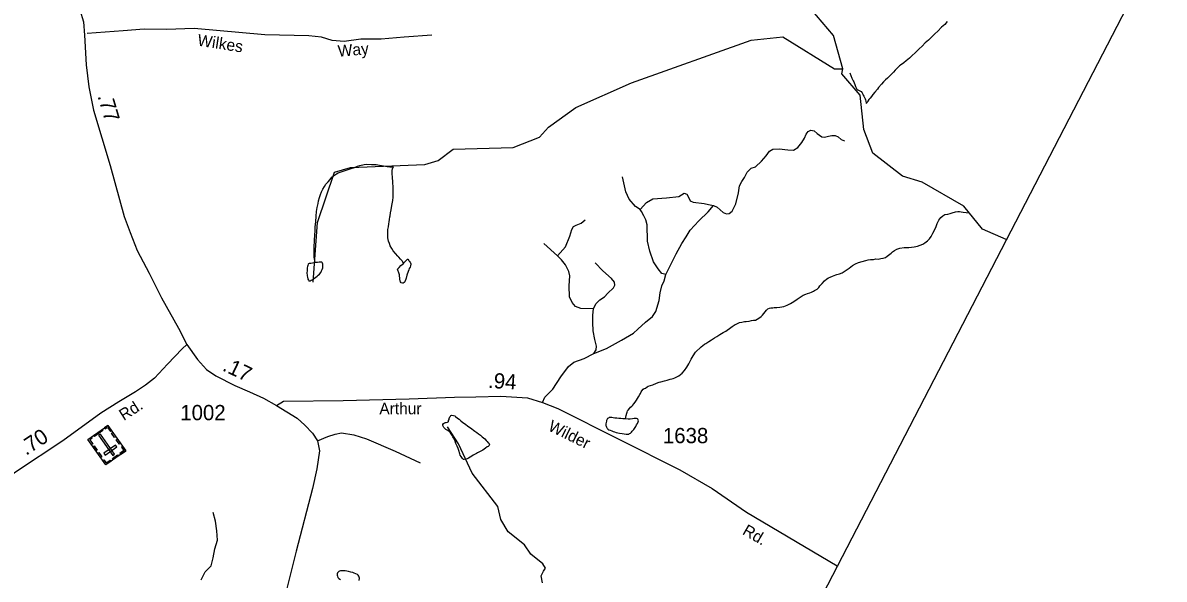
# Model space of a CAD drawing. Extents: x 2126262 to 2293712, y 749403 to 919119.
# Drawn here: x 2242847 to 2252202, y 811845 to 816404 of the extents above; entities that cross this region are included whole.
import ezdxf

# ---------------------------------------------------------------- set-up
doc = ezdxf.new("R2010")
doc.units = 0
for name, color, linetype in [('Exist Boundary Political CountyLine', 7, 'Continuous'), ('Exist Cultural Cemetery CELL', 7, 'Continuous'), ('Exist Hydrographic Creek Single Shore', 7, 'Continuous'), ('Exist Hydrographic Misc Water Feature', 7, 'Continuous'), ('Exist Road Non-System Type 51', 7, 'Continuous'), ('Exist Road Non-System Type 51 Label', 7, 'Continuous'), ('Exist Road Secondary Mileage Hundredths English Label', 7, 'Continuous'), ('Exist Road Secondary Type 51 Attributed', 7, 'Continuous'), ('Exist Road Secondary Type 51 Label', 7, 'Continuous'), ('Exist Road Secondary Type 51 Number Label', 7, 'Continuous')]:
    doc.layers.add(name, color=color, linetype=linetype)

msp = doc.modelspace()

# ---------------------------------------------------------------- linework, layer by layer
at = {"layer": 'Exist Boundary Political CountyLine'}
msp.add_lwpolyline([(2293117.8, 894131.3), (2291903.9, 891776.4), (2258821.6, 829664.6), (2255410.5, 823324), (2242088.6, 797598.7), (2231459.6, 775980.5), (2225010.8, 762953.2), (2220565.7, 753519.8)], dxfattribs=at)
at = {"layer": 'Exist Cultural Cemetery CELL'}
for points in [[(2243690.2, 812896.7), (2243527.5, 812782), (2243380.7, 812990.1), (2243543.4, 813104.8)], [(2243516.4, 813085.7), (2243523.1, 813076.3), (2243541, 813089), (2243564.3, 813056), (2243573.4, 813062.4), (2243543.5, 813104.8)], [(2243407.8, 813009.2), (2243414.4, 812999.8), (2243396.5, 812987.1), (2243419.7, 812954.1), (2243410.6, 812947.7), (2243380.7, 812990.1)], [(2243503.1, 813062.3), (2243433.8, 813013.4), (2243427.2, 813022.8), (2243496.5, 813071.7)], [(2243584.2, 812857.9), (2243599.5, 812868.6), (2243482.6, 813034.3), (2243467.3, 813023.6)], [(2243583.8, 813047.7), (2243608.7, 813012.3), (2243599.4, 813005.7), (2243574.5, 813041.1)], [(2243431.7, 812937.6), (2243456.6, 812902.2), (2243447.3, 812895.6), (2243422.4, 812931)], [(2243617.6, 812928.8), (2243606.8, 812944.1), (2243510.6, 812876.2), (2243521.4, 812861)], [(2243622.5, 812992.7), (2243647.5, 812957.3), (2243638.2, 812950.8), (2243613.2, 812986.2)], [(2243665.2, 812932.1), (2243655.9, 812925.6), (2243674.5, 812899.3), (2243641.3, 812875.9), (2243647.8, 812866.8), (2243690.2, 812896.7)], [(2243469.6, 812883.7), (2243494.6, 812848.3), (2243485.3, 812841.7), (2243460.3, 812877.1)], [(2243502.4, 812817.4), (2243511.7, 812823.9), (2243530.3, 812797.6), (2243563.4, 812821), (2243569.8, 812811.9), (2243527.4, 812782)], [(2243629.6, 812854.1), (2243587.3, 812824.2), (2243580.7, 812833.5), (2243623.1, 812863.4)]]:
    msp.add_lwpolyline(points, close=True, dxfattribs=at)
at = {"layer": 'Exist Hydrographic Creek Single Shore'}
for points in [[(2249568, 816027.9), (2249490.9, 816301.8), (2249305.9, 816518.8)], [(2250907, 814627.4), (2250712, 814711.9), (2250560, 814902), (2250217, 815099.3), (2250057.8, 815148.6), (2249814.9, 815337.3), (2249739, 815529.1), (2249710.9, 815811.8), (2249560, 815985.5), (2249568, 816027.9)], [(2247105.6, 811813.9), (2247096.4, 811871), (2247114.7, 811909.8), (2247130.7, 811934.9), (2247110.1, 811971.4), (2247009.9, 812049.6), (2246958.9, 812126.1), (2246825, 812233.8), (2246765.9, 812333.4), (2246739.9, 812438.9), (2246529.9, 812712.2), (2246419, 812953.9), (2246326.9, 813093.6)], [(2244308.7, 811840), (2244341.1, 811904.8), (2244389.7, 811953.4), (2244405.9, 812018.1), (2244422.1, 812093.7), (2244443.7, 812163.8), (2244438.3, 812239.4), (2244427.5, 812320.4), (2244405.9, 812390.5)]]:
    msp.add_lwpolyline(points, dxfattribs=at)
at = {"layer": 'Exist Hydrographic Misc Water Feature'}
for points in [[(2250424.3, 816416), (2250402.5, 816391.9), (2250376.7, 816367.7), (2250347, 816337.4), (2250321.1, 816313.2), (2250295.5, 816287), (2250269.7, 816262.8), (2250243.6, 816240.6), (2250218, 816214.4), (2250194.2, 816192.2), (2250164.5, 816162), (2250134.7, 816133.8), (2250113, 816115.6), (2250087, 816093.4), (2250067.3, 816075.3), (2250041.4, 816057.1), (2250033.4, 816051), (2249997.8, 816016.7), (2249982, 816000.6), (2249963.9, 815980.5), (2249946.3, 815964.3), (2249934.2, 815952.2), (2249918.4, 815936.1), (2249902.4, 815920), (2249884.8, 815901.8), (2249861, 815873.6), (2249850.9, 815861.6), (2249829.2, 815837.4), (2249813.4, 815817.3), (2249801.5, 815801.2), (2249791.7, 815787.2), (2249781.6, 815775.1), (2249774, 815763), (2249766, 815751), (2249757.8, 815742.9)], [(2245226, 814277.6), (2245262.9, 814768.8), (2245401.9, 815179.2), (2245534, 815219.1), (2246143, 815242.6), (2246250.8, 815276.5), (2246374.9, 815369.1), (2246866, 815381.9), (2247081.9, 815466), (2247155.9, 815549.7), (2247379.9, 815709.1), (2247835.9, 815912.8), (2248815.9, 816263.2), (2249075, 816290.7), (2249500.9, 816026.1), (2249568, 816027.9)], [(2249624.2, 815993.7), (2249632.1, 815973.8), (2249642.4, 815949.9), (2249646.5, 815939.9), (2249652.7, 815928), (2249656.8, 815920), (2249660.6, 815912), (2249667, 815898.1), (2249673, 815882.1), (2249679.1, 815866.2), (2249683.2, 815860.2), (2249691.2, 815854.3), (2249695.1, 815852.3), (2249707.2, 815846.5), (2249717.2, 815840.5), (2249725.4, 815830.6), (2249731.4, 815820.6), (2249735.5, 815812.7), (2249739.4, 815804.7), (2249743.7, 815796.8), (2249749.6, 815782.8), (2249753.7, 815772.9), (2249756, 815762.9), (2249757.8, 815748.9), (2249757.8, 815742.9)], [(2245242.4, 814438.8), (2245236.2, 814482.7), (2245234, 814496.7), (2245234, 814516.7), (2245233.6, 814536.6), (2245235.4, 814560.7), (2245235.4, 814582.7), (2245237.3, 814604.7), (2245238.9, 814624.7), (2245240.8, 814662.6), (2245242.4, 814702.7), (2245244.2, 814732.7), (2245247.7, 814772.7), (2245251.4, 814820.7), (2245255.1, 814856.7), (2245259, 814890.7), (2245266.4, 814924.8), (2245270.5, 814944.8), (2245278.1, 814972.8), (2245285.9, 814996.9), (2245295.7, 815019), (2245305.8, 815041), (2245319.5, 815063.2), (2245331.2, 815083.2), (2245349.2, 815101.4), (2245365, 815121.5), (2245378.8, 815139.6), (2245394.7, 815151.7), (2245418.3, 815167.9), (2245430.4, 815174), (2245456.5, 815184.2), (2245482.1, 815192.4), (2245506.1, 815198.6), (2245538.1, 815210.9), (2245566, 815219.1), (2245590, 815229.3), (2245609.8, 815235.4), (2245643.7, 815243.7), (2245665.6, 815245.9), (2245703.8, 815244.2), (2245741.7, 815242.5), (2245771.6, 815236.7), (2245804, 815231.1), (2245834, 815227.3), (2245855.9, 815225.4), (2245885.8, 815223.7)], [(2245966.2, 814432.7), (2245956.2, 814452.6), (2245941.8, 814468.5), (2245929.9, 814482.4), (2245921.7, 814492.3), (2245901.6, 814514.1), (2245883.4, 814536), (2245871.1, 814553.9), (2245857.1, 814577.7), (2245851, 814595.6), (2245843, 814615.6), (2245838.7, 814641.5), (2245838.3, 814681.6), (2245839.9, 814709.6), (2245844, 814731.5), (2245845.7, 814757.5), (2245849.3, 814773.6), (2245851.4, 814793.6), (2245855.1, 814813.6), (2245857.1, 814823.6), (2245860.8, 814847.7), (2245864.7, 814871.6), (2245868.6, 814891.7), (2245874.4, 814921.7), (2245878.3, 814947.7), (2245882, 814975.7), (2245881.7, 814993.8), (2245881.3, 815027.7), (2245881.1, 815055.7), (2245880.9, 815099.7), (2245876.4, 815139.7), (2245874.4, 815167.6), (2245874.2, 815181.6), (2245874.2, 815193.6), (2245876, 815207.6), (2245879.9, 815215.7), (2245885.8, 815223.7)], [(2249372.3, 814236.4), (2249380.1, 814248.4), (2249398.2, 814268.5), (2249417.9, 814288.7), (2249435.9, 814304.9), (2249451.7, 814315), (2249463.6, 814321.1), (2249483.7, 814329.2), (2249509.5, 814339.4), (2249519.4, 814341.5), (2249539.5, 814347.7), (2249563.5, 814355.9), (2249579.2, 814366), (2249603.2, 814382.2), (2249619, 814394.3), (2249646.9, 814414.6), (2249672.7, 814428.7), (2249696.7, 814438.9), (2249726.5, 814449.2), (2249756.4, 814457.4), (2249776.5, 814461.5), (2249794.3, 814463.7), (2249818.5, 814465.9), (2249838.4, 814470.1), (2249856.5, 814468.2), (2249878.2, 814472.4), (2249898.1, 814474.6), (2249918.2, 814480.7), (2249932.1, 814490.8), (2249963.9, 814517.1), (2249975.6, 814527.1), (2249991.6, 814539.3), (2250011.7, 814549.5), (2250035.5, 814557.6), (2250069.5, 814561.9), (2250109.5, 814562.3), (2250131.4, 814564.4), (2250153.4, 814568.6), (2250179.4, 814574.8), (2250223.1, 814591.1), (2250241.2, 814601.2), (2250262.9, 814617.4), (2250278.7, 814633.6), (2250290.8, 814653.6), (2250306.4, 814681.8), (2250320.1, 814703.9), (2250332, 814734), (2250339.8, 814760), (2250355.4, 814788.1), (2250371.4, 814808.3), (2250387.1, 814822.4), (2250405.2, 814832.5), (2250427.1, 814836.7), (2250447, 814840.8), (2250464.9, 814847), (2250490.9, 814855.2), (2250511, 814857.4), (2250524.9, 814857.4), (2250538.9, 814855.6), (2250554.9, 814853.7), (2250604.3, 814846.6)], [(2245242.4, 814438.8), (2245236.4, 814436.7), (2245222.5, 814434.6), (2245208.8, 814432.5), (2245194.6, 814432.4), (2245188.7, 814430.3), (2245184.6, 814426.3), (2245182.7, 814416.3), (2245180.7, 814408.3), (2245178.8, 814396.3), (2245178.8, 814384.3), (2245177.2, 814372.3), (2245175.1, 814356.3), (2245177.4, 814334.3), (2245179.4, 814318.4), (2245181.7, 814310.4), (2245183.7, 814302.3), (2245187.6, 814294.4), (2245191.7, 814290.4), (2245195.6, 814290.5), (2245201.6, 814290.5), (2245209.6, 814294.6), (2245219.6, 814298.7), (2245229.7, 814304.7), (2245237.5, 814312.8), (2245249.4, 814318.9), (2245259.4, 814327), (2245267.4, 814335), (2245277.3, 814343.1), (2245289.1, 814359.2), (2245294.9, 814371.2), (2245300.8, 814383.3), (2245304.7, 814397.3), (2245306.6, 814409.4), (2245304.7, 814425.3), (2245302.5, 814435.3), (2245300.4, 814439.3), (2245298.4, 814443.2), (2245288.3, 814443.1), (2245276.4, 814443), (2245262.5, 814441), (2245248.3, 814438.8), (2245242.4, 814438.8)], [(2245966.2, 814432.7), (2245974.2, 814442.7), (2245982.2, 814450.8), (2245990, 814456.8), (2245993.9, 814462.9), (2245998, 814466.9), (2246001.9, 814466.9), (2246009.9, 814457), (2246014.2, 814451), (2246018.1, 814447.1), (2246022.2, 814441.1), (2246024.3, 814437.1), (2246028.2, 814429.1), (2246028.2, 814425.1), (2246024.5, 814413.2), (2246020.4, 814403.1), (2246014.6, 814391.1), (2246010.7, 814381.1), (2246004.6, 814367), (2245994.9, 814334.9), (2245989.2, 814312.9), (2245985.1, 814304.8), (2245981.4, 814290.8), (2245977.5, 814280.8), (2245973.4, 814274.8), (2245965.4, 814270.7), (2245957.6, 814270.6), (2245947.4, 814274.6), (2245943.5, 814280.5), (2245939.4, 814290.5), (2245937.5, 814302.5), (2245937.1, 814314.5), (2245935.3, 814328.5), (2245933, 814338.4), (2245928.9, 814354.4), (2245925, 814364.3), (2245922.8, 814370.3), (2245920.7, 814376.3), (2245918.7, 814384.3), (2245920.7, 814388.3), (2245932.4, 814400.4), (2245946.3, 814414.5), (2245956.4, 814424.6), (2245966.2, 814432.7)], [(2247787.9, 813158), (2247791.6, 813186), (2247797.3, 813206.1), (2247799.4, 813214.1), (2247803.1, 813224.1), (2247807.2, 813230.1), (2247819.1, 813244.1), (2247828.9, 813254.3), (2247839, 813262.3), (2247847, 813270.4), (2247854.8, 813280.5), (2247866.6, 813296.5), (2247876.5, 813310.6), (2247886.3, 813324.7), (2247892.5, 813338.7), (2247904.2, 813358.9), (2247908.3, 813366.9), (2247914, 813380.9), (2247920, 813388.9), (2247931.7, 813401.1), (2247939.6, 813407.1), (2247951.7, 813411.2), (2247963.6, 813421.3), (2247973.7, 813425.4), (2247991.5, 813431.5), (2248011.4, 813437.7), (2248041.4, 813449.9), (2248061.2, 813458.1), (2248075.2, 813462.2), (2248105.1, 813470.4), (2248127.3, 813476.6), (2248152.9, 813482.8), (2248166.8, 813486.9), (2248176.9, 813489), (2248190.8, 813495.1), (2248213, 813505.3), (2248222.6, 813511.4), (2248238.6, 813521.5), (2248250.7, 813533.5), (2248270.4, 813555.7), (2248288.2, 813581.9), (2248305.9, 813610), (2248315.7, 813630.1), (2248325.8, 813648.1), (2248341.3, 813676.2), (2248361.2, 813704.4), (2248370.9, 813716.5), (2248394.9, 813736.7), (2248406.8, 813748.7), (2248420.7, 813758.9), (2248434.6, 813771), (2248444.5, 813777), (2248470.5, 813793.2), (2248490.2, 813805.4), (2248516.3, 813821.6), (2248533.9, 813833.7), (2248559.9, 813849.9), (2248587.6, 813866.2), (2248609.8, 813878.4), (2248649.3, 813906.7), (2248661.4, 813914.7), (2248685.2, 813930.9), (2248693.2, 813935), (2248703.3, 813939.1), (2248720.9, 813947.2), (2248741, 813951.4), (2248760.9, 813955.6), (2248776.9, 813957.7), (2248799, 813959.9), (2248818.9, 813964), (2248834.9, 813966.1), (2248852.7, 813968.3), (2248864.6, 813974.4), (2248880.6, 813982.5), (2248898.5, 813996.6), (2248910.4, 814008.7), (2248930.3, 814036.9), (2248942.1, 814049), (2248953.8, 814059.1), (2248965.9, 814065.2), (2248978, 814067.2), (2248994, 814069.4), (2249005.9, 814071.5), (2249027.9, 814071.7), (2249051.9, 814073.9), (2249083.6, 814080.1), (2249111.7, 814090.3), (2249139.6, 814104.5), (2249167.5, 814120.7), (2249193.1, 814139), (2249225.1, 814161.2), (2249243, 814173.4), (2249264.9, 814181.5), (2249278.8, 814185.6), (2249298.7, 814191.8), (2249310.6, 814195.9), (2249328.7, 814206), (2249336.7, 814210.1), (2249356.4, 814222.2), (2249372.3, 814236.4)], [(2246564.6, 812874.1), (2246554.7, 812870.1), (2246538.7, 812860), (2246526.8, 812851.8), (2246512.9, 812843.7), (2246501, 812837.6), (2246488.9, 812831.5), (2246475, 812827.5), (2246465.1, 812825.3), (2246459.2, 812825.3), (2246451, 812833.3), (2246438.9, 812849.2), (2246432.7, 812861.1), (2246428.6, 812873), (2246420.4, 812898.9), (2246414.5, 812914.9), (2246406.1, 812934.8), (2246402.2, 812944.8), (2246396, 812956.8), (2246389.9, 812974.7), (2246375.7, 813002.6), (2246371.6, 813010.5), (2246367.5, 813018.5), (2246363.4, 813026.5), (2246357.5, 813036.4), (2246351.3, 813044.3), (2246339.2, 813056.3), (2246325.1, 813066.2), (2246315.2, 813072), (2246302.9, 813082), (2246298.8, 813087.9), (2246294.9, 813093.9), (2246290.8, 813103.8), (2246290.8, 813111.8), (2246294.7, 813119.8), (2246302.7, 813125.9), (2246310.7, 813128), (2246316.7, 813130), (2246328.8, 813132.1), (2246332.7, 813134.1), (2246336.8, 813138.2), (2246336.3, 813144.2), (2246340.4, 813152.2), (2246342.5, 813162.2), (2246346.2, 813174.3), (2246352.1, 813180.3), (2246356.2, 813186.3), (2246362.2, 813188.4), (2246376.1, 813186.5), (2246388.2, 813182.6), (2246394.2, 813178.6), (2246410.4, 813164.8), (2246422.5, 813156.9), (2246436.4, 813143), (2246454.7, 813129.2), (2246474.8, 813115.3), (2246494.9, 813099.5), (2246517, 813083.6), (2246551.2, 813058), (2246567.2, 813046.1), (2246581.4, 813036.2), (2246597.4, 813024.3), (2246611.3, 813012.5), (2246623.6, 813002.6), (2246633.7, 812994.7), (2246645.6, 812980.8), (2246653.8, 812972.9), (2246662, 812962.9), (2246665.9, 812959), (2246672, 812949), (2246668.1, 812939), (2246660.1, 812932.9), (2246652.1, 812928.8), (2246640.2, 812918.8), (2246628.3, 812910.6), (2246616.4, 812902.6), (2246600.5, 812894.5), (2246590.4, 812888.3), (2246574.6, 812880.2), (2246564.6, 812874.1)], [(2247787.9, 813158), (2247766, 813159.8), (2247747.7, 813161.7), (2247731.9, 813161.6), (2247715.7, 813163.4), (2247699.7, 813165.2), (2247685.6, 813167.2), (2247673.7, 813169), (2247661.6, 813168.9), (2247651.8, 813168.8), (2247646, 813164.8), (2247639.9, 813162.8), (2247636, 813154.7), (2247631.9, 813144.8), (2247630, 813140.6), (2247628.2, 813128.7), (2247626.1, 813118.7), (2247626.1, 813112.7), (2247626.3, 813104.7), (2247628.4, 813098.7), (2247630.4, 813090.7), (2247634.3, 813084.7), (2247638.4, 813078.8), (2247642.3, 813074.9), (2247650.7, 813068.9), (2247660.6, 813065), (2247674.7, 813061.1), (2247686.6, 813055.1), (2247696.7, 813053.3), (2247710.6, 813047.4), (2247722.7, 813043.5), (2247738.7, 813041.6), (2247760.6, 813037.8), (2247776.8, 813035.9), (2247791, 813032), (2247800.8, 813032.1), (2247807, 813032.2), (2247810.9, 813034.2), (2247815, 813034.2), (2247818.7, 813038.3), (2247826.7, 813042.4), (2247834.7, 813050.4), (2247840.6, 813056.4), (2247846.8, 813062.5), (2247854.3, 813072.5), (2247860.5, 813080.6), (2247870.1, 813094.7), (2247878.1, 813108.7), (2247884.1, 813120.8), (2247889.8, 813132.8), (2247891.9, 813142.8), (2247889.8, 813150.8), (2247887.8, 813154.8), (2247883.7, 813158.7), (2247877.7, 813160.7), (2247865.6, 813160.6), (2247857.6, 813160.5), (2247843.7, 813158.4), (2247825.8, 813156.3), (2247809.8, 813156.2), (2247787.9, 813158)], [(2245603.5, 811832.8), (2245605.3, 811852.8), (2245603.1, 811860.8), (2245601.2, 811868.8), (2245595.1, 811876.7), (2245589.1, 811882.7), (2245576.8, 811888.5), (2245562.9, 811894.4), (2245551, 811898.3), (2245535, 811902.2), (2245517, 811908), (2245502.8, 811910), (2245488.9, 811911.8), (2245466.9, 811913.6), (2245456.9, 811913.6), (2245450.9, 811913.5), (2245442.9, 811911.5), (2245437, 811907.4), (2245430.8, 811901.3), (2245426.9, 811895.3), (2245423.2, 811887.3), (2245423.2, 811877.3), (2245425.1, 811869.3), (2245429.4, 811859.3), (2245437.4, 811849.4), (2245449.5, 811841.5)]]:
    msp.add_lwpolyline(points, dxfattribs=at)
at = {"layer": 'Exist Road Non-System Type 51'}
msp.add_line((2247228.8, 814494.1), (2247117, 814594.5), dxfattribs=at)
for points in [[(2246198, 816304.1), (2245972.7, 816285.8), (2245784, 816270.6), (2245616.6, 816270.6), (2245479.6, 816252.3), (2245382.2, 816258.4), (2245294, 816285.8), (2245192, 816296.5), (2244829.8, 816305.6), (2244251.5, 816357.3), (2244024.7, 816349.7), (2243842.1, 816352.8), (2243668.6, 816337.5), (2243373.3, 816316.2)], [(2248507.3, 814907.3), (2248539.2, 814893.6), (2248587.2, 814850.2), (2248614.6, 814838.8), (2248637.4, 814841.1), (2248660.2, 814861.6), (2248692.2, 814921), (2248712.8, 815012.3), (2248721.9, 815069.4), (2248740.1, 815103.6), (2248760.7, 815135.6), (2248783.5, 815181.2), (2248817.8, 815213.2), (2248852, 815224.6), (2248901.1, 815271.4), (2248939.9, 815314.8), (2248967.3, 815353.6), (2248994.7, 815369.6), (2249044.9, 815371.9), (2249118, 815362.7), (2249163.6, 815360.5), (2249200.2, 815383.3), (2249231, 815423.2), (2249253.8, 815459.8), (2249267.5, 815491.7), (2249283.5, 815514.6), (2249306.3, 815523.7), (2249333.7, 815519.1), (2249358.8, 815496.3), (2249377.1, 815482.6), (2249395.4, 815471.2), (2249418.2, 815466.6), (2249450.1, 815475.7), (2249477.5, 815480.3), (2249504.9, 815480.3), (2249530, 815471.2), (2249555.2, 815448.4), (2249582.6, 815436.9)], [(2247906.9, 814873.1), (2247868.1, 814898.2), (2247817.8, 814959.8), (2247788.2, 815019.2), (2247763.1, 815142.4)], [(2247906.9, 814873.1), (2247959.4, 814932.4), (2248009.6, 814962.1), (2248121.5, 814968.9), (2248224.2, 814980.3), (2248267.6, 815007.7), (2248288.1, 815000.9), (2248306.4, 814971.2), (2248315.5, 814946.1), (2248340.6, 814934.7), (2248432, 814923.3), (2248466.2, 814916.4), (2248507.3, 814907.3)], [(2248116.9, 814341.1), (2248084.9, 814350.3), (2248053, 814389.1), (2248016.5, 814446.1), (2247986.8, 814532.9), (2247966.2, 814615.1), (2247964, 814749.8), (2247952.5, 814788.6), (2247936.6, 814822.8), (2247918.3, 814859.4), (2247906.9, 814873.1)], [(2248116.9, 814341.1), (2248201.4, 814510.1), (2248249.3, 814596.8), (2248283.6, 814651.6), (2248317.8, 814704.1), (2248386.3, 814781.7), (2248463.9, 814854.8), (2248507.3, 814907.3)], [(2247228.8, 814494.1), (2247295, 814569.4), (2247329.3, 814656.2), (2247347.6, 814711), (2247361.3, 814733.8), (2247381.8, 814745.2), (2247422.9, 814761.2), (2247454.9, 814790.9)], [(2247524.5, 814059.2), (2247419.5, 814063.8), (2247376.1, 814079.7), (2247348.7, 814111.7), (2247328.2, 814159.6), (2247325.9, 814248.7), (2247330.4, 814330.9), (2247321.3, 814365.1), (2247293.9, 814419.9), (2247263.1, 814462.1), (2247228.8, 814494.1)], [(2247524.5, 814059.2), (2247542.7, 814102.6), (2247577, 814134.5), (2247615.8, 814159.6), (2247640.9, 814189.3), (2247688.9, 814232.7), (2247700.3, 814255.5), (2247695.7, 814278.3), (2247672.9, 814308), (2247599.8, 814371.9), (2247538.2, 814438.2)], [(2247527.9, 813695.1), (2247631.8, 813735), (2247755.1, 813803.5), (2247853.2, 813860.6), (2247887.5, 813894.8), (2247951.4, 813951.9), (2248007.3, 813998.7), (2248034.7, 814039.8), (2248062.1, 814128.8), (2248071.2, 814192.7), (2248084.9, 814247.5), (2248103.2, 814290.9), (2248116.9, 814341.1)], [(2247527.9, 813695.1), (2247545, 813723.6), (2247549.6, 813755.6), (2247535.9, 813808.1), (2247522.2, 813878.8), (2247519.9, 813947.3), (2247517.6, 814009), (2247524.5, 814059.2)], [(2247105.6, 813293.3), (2247126.1, 813336.6), (2247190, 813402.8), (2247256.2, 813503.3), (2247320.2, 813587.8), (2247363.5, 813622), (2247448, 813654), (2247527.9, 813695.1)], [(2245261.1, 812977.7), (2245346.9, 813014.4), (2245406.9, 813032.5), (2245459.9, 813043.7), (2245560.4, 813028.3), (2245665.1, 812994.8), (2245898.8, 812893.5), (2246103.9, 812797.2)]]:
    msp.add_lwpolyline(points, dxfattribs=at)
at = {"layer": 'Exist Road Secondary Type 51 Attributed'}
for points in [[(2242432.2, 817266.3), (2242598.7, 817123.8), (2242895.2, 816941.4), (2243024.6, 816845.7), (2243187.5, 816686.8), (2243260.6, 816594.6), (2243314.7, 816512), (2243344.9, 816411.9), (2243353.5, 816303.4), (2243365.5, 816059.1), (2243387.8, 815881.1), (2243427.5, 815688.8), (2243563.4, 815234.3), (2243677.8, 814816.3), (2243725.5, 814686), (2243783.3, 814539.2), (2243882.4, 814353.4), (2243984.3, 814149.5), (2244121.7, 813903), (2244191.5, 813767.5)], [(2244191.5, 813767.5), (2244152, 813733.1), (2244033.4, 813607.4), (2243927.4, 813492.9), (2243852.7, 813433.5), (2243771.8, 813379.1), (2243633.6, 813299.4), (2243487.8, 813205.2), (2243175.9, 812978.2), (2242794.2, 812727.5), (2242480.9, 812504.7), (2242275.8, 812374.8), (2242026.7, 812245.6), (2241772.7, 812128.3), (2241448.2, 811971.2), (2241291.7, 811850.8), (2241151.4, 811742.9)], [(2244191.5, 813767.5), (2244278, 813646), (2244351.3, 813562.9), (2244429.4, 813509.8), (2244584.3, 813431.6), (2244705.7, 813381.3), (2244820.8, 813329), (2244926.9, 813267.5)], [(2244926.9, 813267.5), (2244984.8, 813304.5), (2245471.8, 813310.1), (2246014, 813323.4), (2246384.2, 813336.6), (2246559.9, 813338.9), (2246765.4, 813343.5), (2246982.3, 813329.8), (2247105.6, 813293.3), (2247231.1, 813243), (2248232.2, 812741.9), (2248496.1, 812588.4), (2248779.4, 812392.8), (2249522.6, 811954.1)], [(2244926.9, 813267.5), (2245096.5, 813163.5), (2245159.3, 813106.2), (2245220.7, 813041.9), (2245261.1, 812977.7), (2245278.6, 812897.4), (2245256.2, 812749.3), (2245221.3, 812587.3), (2245086.7, 812074), (2244950.6, 811528.6), (2244809, 810948.3), (2244675.7, 810416.9), (2244575.9, 809857.9), (2244538.1, 809528.7), (2244544.8, 809291.2), (2244579.9, 808832.4), (2244607.6, 808609.3), (2244619.4, 808549.9), (2244638, 808500.5), (2244667.6, 808462.7)]]:
    msp.add_lwpolyline(points, dxfattribs=at)

# ---------------------------------------------------------------- texts
at = {"layer": 'Exist Road Non-System Type 51 Label'}
for s, rotation, p in [('Wilkes', 351.196, (2244273.8, 816218.3)), ('Way', 5.005, (2245432.9, 816125.7))]:
    msp.add_text(s, height=95, rotation=rotation, dxfattribs=at).set_placement(p)
at = {"layer": 'Exist Road Secondary Mileage Hundredths English Label'}
for s, rotation, p in [('.77', 286.64409, (2243458.4, 815803.8)), ('.17', 334.45022, (2244475.6, 813558.1)), ('.94', 356.38612, (2246657.3, 813412.9)), ('.70', 33.29966, (2242873.6, 812854.4))]:
    msp.add_text(s, height=125, rotation=rotation, dxfattribs=at).set_placement(p)
at = {"layer": 'Exist Road Secondary Type 51 Label'}
for s, rotation, p in [('Rd.', 32.43958, (2243674.5, 813140.5)), ('Arthur', 0.18995, (2245769.2, 813195.4)), ('Wilder', 333.8799, (2247145.1, 813067.5)), ('Rd.', 329.9864, (2248737.9, 812216.9))]:
    msp.add_text(s, height=95, rotation=rotation, dxfattribs=at).set_placement(p)
at = {"layer": 'Exist Road Secondary Type 51 Number Label'}
for s, p in [('1002', (2244137.5, 813147.4)), ('1638', (2248093.1, 812959.1))]:
    msp.add_text(s, height=125, dxfattribs=at).set_placement(p)

doc.saveas('drawing.dxf')
